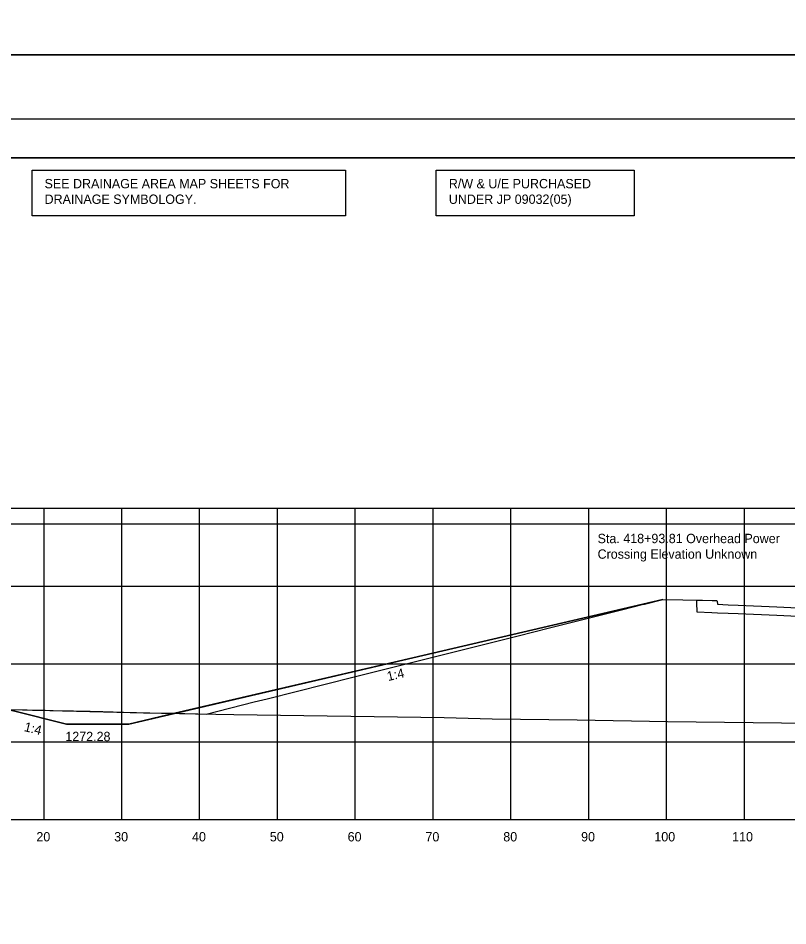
# Model space of a CAD drawing. Extents: x 2148105 to 2149976, y 144169 to 149705.
# Drawn here: x 2148430 to 2148528.9, y 149113.3 to 149229.9 of the extents above; entities that cross this region are included whole.
import ezdxf

# ---------------------------------------------------------------- set-up
doc = ezdxf.new("R2010")
doc.units = 0
for name, color, linetype in [('INR_Tracking', 7, 'Continuous'), ('PH1a-2-RampC', 7, 'Continuous'), ('PH1a-PR-DividingStrip', 7, 'Continuous'), ('PH1a-PR-ServRd', 7, 'Continuous'), ('PR-ApproachSlab', 7, 'Continuous'), ('PR-SHLDR-RMP-H', 7, 'Continuous'), ('PR_Align_Ramp_E', 7, 'Continuous'), ('PR_Align_Ramp_J', 7, 'Continuous'), ('PR_Storm_Conc_Box_PH1B', 7, 'Continuous'), ('PR_Storm_Conc_Pipe_PH1B', 7, 'Continuous'), ('PR_Storm_Inlet_CICI_PH1B', 7, 'Continuous'), ('PR_Storm_Junction_Box_PH1A', 7, 'Continuous'), ('PR_Storm_MH', 7, 'Continuous'), ('PR_Storm_MH_PH1B', 7, 'Continuous'), ('PR_Storm_Standard_Median_Drain_PH1B', 7, 'Continuous'), ('TopCut', 7, 'Continuous'), ('TOPO_Asphalt', 7, 'Continuous'), ('TOPO_BRIDGE_Pier Cap', 7, 'Continuous')]:
    doc.layers.add(name, color=color, linetype=linetype)

msp = doc.modelspace()

# ---------------------------------------------------------------- linework, layer by layer
at = {"layer": 'INR_Tracking'}
msp.add_lwpolyline([(2148399.67, 149142.45), (2148413.32, 149141.75), (2148415.03, 149141.66), (2148415.32, 149141.65), (2148423.31, 149141.24), (2148423.32, 149141.24), (2148425.31, 149141.14), (2148425.31, 149141.14), (2148425.32, 149141.14), (2148429.19, 149140.94), (2148429.21, 149140.93), (2148436.2, 149139.19), (2148436.21, 149139.19), (2148444.2, 149139.19), (2148480.7, 149147.69), (2148512.85, 149155.19)], dxfattribs=at)
at = {"layer": 'PH1a-PR-ServRd'}
msp.add_lwpolyline([(2148570.82, 149001.91), (2148255.82, 149001.91), (2148255.82, 149211.91), (2148570.82, 149211.91)], close=True, dxfattribs=at)
at = {"layer": 'PR-ApproachSlab'}
msp.add_lwpolyline([(2148454.16, 149140.47), (2148460.32, 149142.02), (2148461.99, 149142.44), (2148473.18, 149145.24), (2148478.3, 149146.52), (2148485.84, 149148.41), (2148494.24, 149150.52), (2148498.26, 149151.53), (2148506.69, 149153.64), (2148507.71, 149153.9), (2148510.37, 149154.57), (2148510.49, 149154.6), (2148512.85, 149155.19), (2148515.41, 149155.14), (2148517.16, 149155.11), (2148517.94, 149155.1), (2148519.2, 149155.07), (2148519.21, 149155.07), (2148519.21, 149155.07), (2148519.66, 149155.07), (2148519.8, 149155.07), (2148519.82, 149154.96), (2148519.88, 149154.57), (2148519.88, 149154.57), (2148519.88, 149154.57), (2148521.26, 149154.51), (2148522.51, 149154.45), (2148527.5, 149154.23), (2148532.93, 149153.98)], dxfattribs=at)
at = {"layer": 'PR-SHLDR-RMP-H'}
msp.add_lwpolyline([(2148454.16, 149140.47), (2148460.32, 149142.02), (2148461.99, 149142.44), (2148473.18, 149145.24), (2148478.3, 149146.52), (2148485.84, 149148.41), (2148494.24, 149150.52), (2148498.26, 149151.53), (2148506.69, 149153.64), (2148507.71, 149153.9), (2148510.37, 149154.57), (2148510.49, 149154.6), (2148512.85, 149155.19), (2148515.41, 149155.14), (2148517.16, 149155.11), (2148517.16, 149154.96), (2148517.17, 149154.78), (2148517.17, 149154.78), (2148517.18, 149154.78), (2148517.19, 149154.41), (2148517.2, 149153.94), (2148517.21, 149153.8), (2148517.21, 149153.61), (2148519.12, 149153.52), (2148519.88, 149153.49), (2148519.88, 149153.49), (2148519.88, 149153.49), (2148521.26, 149153.43), (2148522.51, 149153.37), (2148527.5, 149153.15), (2148532.93, 149152.9)], dxfattribs=at)
at = {"layer": 'PR_Align_Ramp_E'}
for points in [[(2148219.95, 149465.16), (2148579.95, 149465.16), (2148579.95, 149225.16), (2148219.95, 149225.16)], [(2148219.95, 149225.16), (2148579.95, 149225.16), (2148579.95, 148985.16), (2148219.95, 148985.16)]]:
    msp.add_lwpolyline(points, close=True, dxfattribs=at)
at = {"layer": 'PR_Align_Ramp_J'}
msp.add_lwpolyline([(2148236.32, 149216.91), (2148576.32, 149216.91), (2148576.32, 148996.91), (2148236.32, 148996.91)], close=True, dxfattribs=at)
at = {"layer": 'PR_Storm_Conc_Box_PH1B'}
for p, q in [((2148263.32, 149166.91), (2148563.32, 149166.91)), ((2148433.32, 149126.91), (2148433.32, 149166.91)), ((2148443.32, 149126.91), (2148443.32, 149166.91)), ((2148453.32, 149126.91), (2148453.32, 149166.91)), ((2148463.32, 149126.91), (2148463.32, 149166.91)), ((2148473.32, 149126.91), (2148473.32, 149166.91)), ((2148483.32, 149126.91), (2148483.32, 149166.91)), ((2148493.32, 149126.91), (2148493.32, 149166.91)), ((2148503.32, 149126.91), (2148503.32, 149166.91)), ((2148513.32, 149126.91), (2148513.32, 149166.91)), ((2148523.32, 149126.91), (2148523.32, 149166.91)), ((2148263.32, 149156.91), (2148563.32, 149156.91)), ((2148263.32, 149146.91), (2148563.32, 149146.91)), ((2148263.32, 149136.91), (2148563.32, 149136.91)), ((2148263.32, 149126.91), (2148563.32, 149126.91))]:
    msp.add_line(p, q, dxfattribs=at)
at = {"layer": 'PR_Storm_Conc_Pipe_PH1B'}
msp.add_lwpolyline([(2148255.82, 149001.91), (2148570.82, 149001.91), (2148570.82, 149211.91), (2148255.82, 149211.91)], close=True, dxfattribs=at)
msp.add_lwpolyline([(2148255.82, 149001.91), (2148570.82, 149001.91), (2148570.82, 149211.91), (2148255.82, 149211.91)], close=True, dxfattribs=at)
at = {"layer": 'PR_Storm_Inlet_CICI_PH1B'}
msp.add_lwpolyline([(2148423.7, 149141.17), (2148446.09, 149140.63), (2148457.73, 149140.4), (2148484.76, 149140.04), (2148490.93, 149139.86), (2148501.84, 149139.74), (2148513.43, 149139.53), (2148546.43, 149139.13), (2148551.68, 149139.08), (2148558.89, 149138.96), (2148563.32, 149138.9)], dxfattribs=at)
at = {"layer": 'PR_Storm_MH'}
for points in [[(2148431.78, 149210.34), (2148472.07, 149210.34), (2148472.07, 149204.47), (2148431.78, 149204.47)], [(2148483.72, 149210.34), (2148509.15, 149210.34), (2148509.15, 149204.47), (2148483.72, 149204.47)]]:
    msp.add_lwpolyline(points, close=True, dxfattribs=at)
at = {"layer": 'PR_Storm_Standard_Median_Drain_PH1B'}
msp.add_line((2148263.32, 149126.91), (2148563.32, 149126.91), dxfattribs=at)
at = {"layer": 'TopCut'}
msp.add_lwpolyline([(2148450.12, 149140.57), (2148451.43, 149140.54), (2148454.16, 149140.47), (2148460.32, 149142.02), (2148461.99, 149142.44), (2148473.18, 149145.24), (2148478.3, 149146.52), (2148485.84, 149148.41), (2148494.24, 149150.52), (2148498.26, 149151.53), (2148506.69, 149153.64), (2148507.71, 149153.9), (2148510.37, 149154.57), (2148510.49, 149154.6), (2148512.85, 149155.19), (2148480.7, 149147.69)], close=True, dxfattribs=at)
at = {"layer": 'TOPO_Asphalt'}
msp.add_line((2148263.32, 149164.91), (2148563.32, 149164.91), dxfattribs=at)
at = {"layer": 'TOPO_BRIDGE_Pier Cap'}
msp.add_lwpolyline([(2148425.41, 149141.13), (2148430.56, 149141.02), (2148430.92, 149141.01), (2148431.16, 149141.01), (2148431.84, 149140.99), (2148432.61, 149140.97), (2148433.49, 149140.95), (2148434.51, 149140.93), (2148435.7, 149140.9), (2148437.12, 149140.87), (2148438.82, 149140.83), (2148439.25, 149140.82), (2148440.9, 149140.78), (2148443.52, 149140.72), (2148446.9, 149140.64), (2148450.12, 149140.57), (2148444.2, 149139.19), (2148436.21, 149139.19), (2148436.2, 149139.19), (2148429.21, 149140.93), (2148429.19, 149140.94)], close=True, dxfattribs=at)

# ---------------------------------------------------------------- texts
at = {"layer": 'PH1a-2-RampC'}
msp.add_text('1272.28', height=1.2, dxfattribs=at).set_placement((2148436.06, 149136.99))
at = {"layer": 'PH1a-PR-DividingStrip'}
for rotation, p in [(13.1202, (2148477.54, 149144.7)), (345.9613, (2148430.68, 149138.3))]:
    msp.add_text('1:4', height=1.2, rotation=rotation, dxfattribs=at).set_placement(p)
at = {"layer": 'PR_Storm_Junction_Box_PH1A'}
for s, p in [('Sta. 418+93.81 Overhead Power', (2148504.46, 149162.42)), ('Crossing Elevation Unknown', (2148504.46, 149160.42))]:
    msp.add_text(s, height=1.2, dxfattribs=at).set_placement(p)
at = {"layer": 'PR_Storm_MH'}
for s, p in [('SEE DRAINAGE AREA MAP SHEETS FOR', (2148433.39, 149208)), ('R/W & U/E PURCHASED', (2148485.34, 149208)), ('DRAINAGE SYMBOLOGY.', (2148433.39, 149206)), ('UNDER JP 09032(05)', (2148485.34, 149206))]:
    msp.add_text(s, height=1.2, dxfattribs=at).set_placement(p)
at = {"layer": 'PR_Storm_MH_PH1B'}
for s, p in [('20', (2148432.34, 149124.11)), ('30', (2148442.34, 149124.11)), ('40', (2148452.34, 149124.11)), ('50', (2148462.34, 149124.11)), ('60', (2148472.34, 149124.11)), ('70', (2148482.34, 149124.11)), ('80', (2148492.34, 149124.11)), ('90', (2148502.34, 149124.11)), ('100', (2148511.75, 149124.11)), ('110', (2148521.75, 149124.11))]:
    msp.add_text(s, height=1.2, dxfattribs=at).set_placement(p)

doc.saveas('drawing.dxf')
